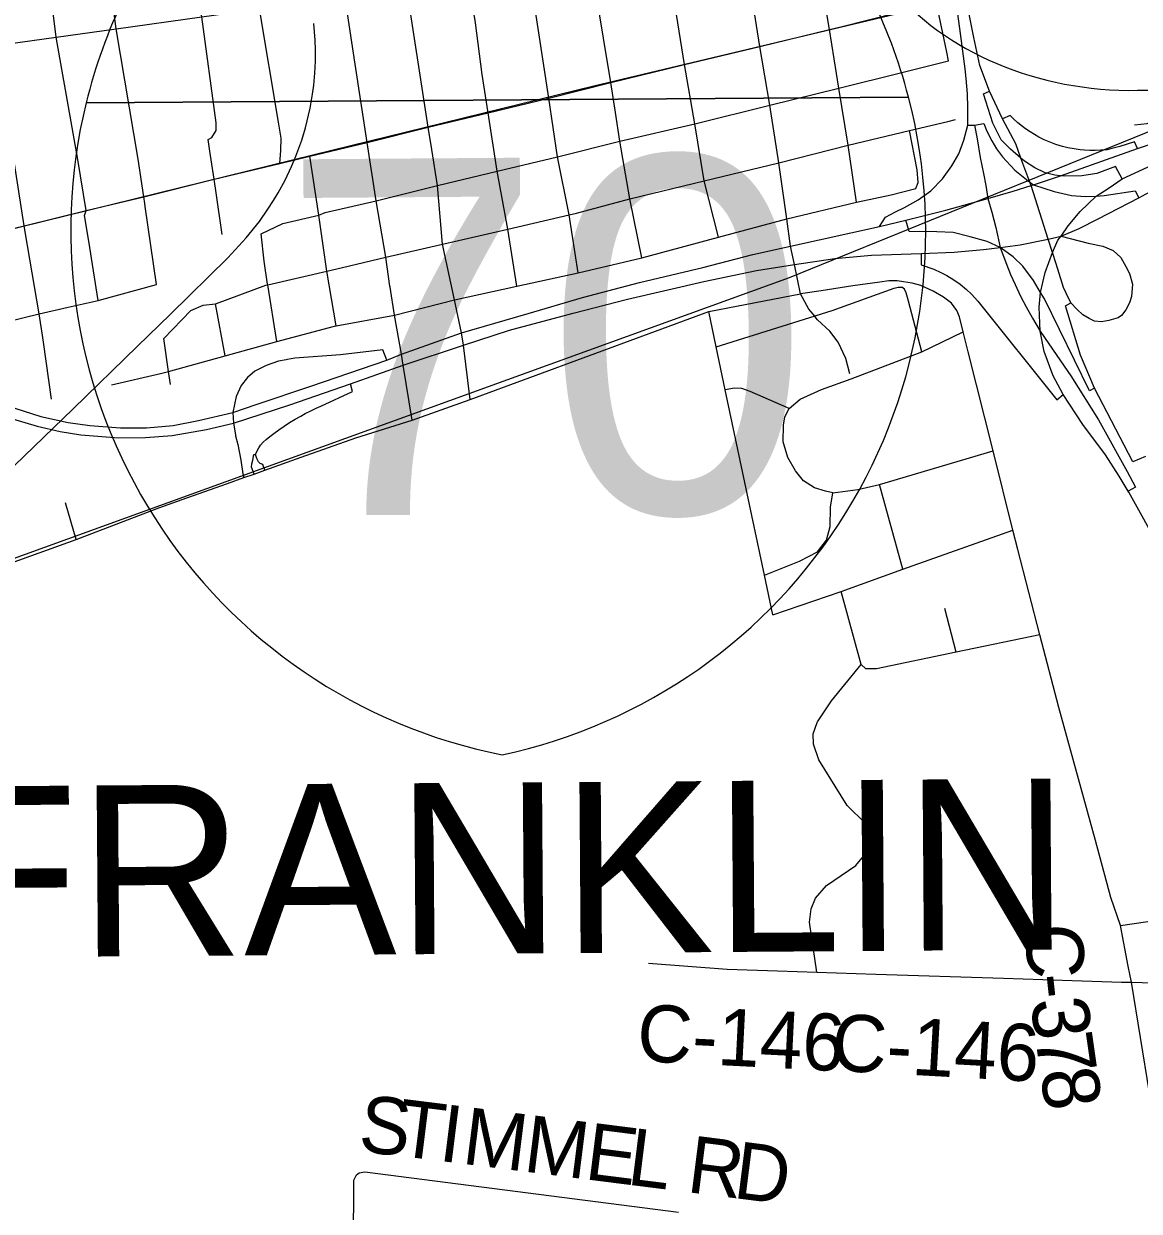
# Model space of a CAD drawing. Extents: x 114604 to 551442, y 316898 to 567001.
# Drawn here: x 196136 to 202008, y 377544 to 383793 of the extents above; entities that cross this region are included whole.
import ezdxf

# ---------------------------------------------------------------- set-up
doc = ezdxf.new("R2010")
doc.units = 0
for name, color, linetype in [('_CIVIL_CONSTRUCTION', 7, 'Continuous'), ('GE_P_Alignment', 7, 'Continuous'), ('GE_P_Alignment_1000_Bearings', 7, 'Continuous'), ('GE_P_Alignment_100_Cardinal_Points', 7, 'Continuous'), ('GE_P_Alignment_500_Bearings', 7, 'Continuous'), ('GE_P_Alignment_500_Cardinal_Points', 7, 'Continuous'), ('GE_P_Alignment_500_Stations', 7, 'Continuous'), ('PM_P_CL_Double_Solid', 7, 'Continuous'), ('PM_X_Stop_Line', 7, 'Continuous')]:
    doc.layers.add(name, color=color, linetype=linetype)

msp = doc.modelspace()

# ---------------------------------------------------------------- linework, layer by layer
at = {"layer": '_CIVIL_CONSTRUCTION'}
msp.add_line((201647.1, 382325.2), (201622.9, 382375), dxfattribs=at)
for points in [[(201106.1, 383258.6), (201105.2, 383351.6), (201104, 383425), (201096.9, 383504.9), (201090.7, 383555), (201066.1, 383742.4), (201042.8, 383924.5)], [(201554.2, 382579.4), (201550.7, 382589.9), (201527.6, 382659.2), (201438.2, 382942), (201432.2, 382960.2), (201384.9, 383085.9), (201358.1, 383161.1), (201288.2, 383292), (201219.9, 383438.6), (201169.1, 383572.5), (201136.7, 383720.6), (201112.4, 383843.5)], [(200641.3, 382726), (200672.3, 382774.5), (200724.1, 382802.9), (200771.7, 382826.1), (200844.1, 382866.1), (200910.3, 382914.3), (200972.1, 382977.1), (201021.5, 383046), (201057.4, 383108.6), (201083.9, 383179.5), (201106.1, 383258.6)], [(201596.2, 382675.5), (201738.9, 382637.5), (201815.3, 382623.3), (201869.7, 382599), (201910.3, 382562.2), (201936.5, 382516.1), (201956.4, 382479.1), (201971.9, 382422.4), (201967.4, 382358.3), (201956.9, 382323.8), (201936.4, 382287.2), (201914.3, 382258), (201897.5, 382245.5), (201847, 382231.7), (201808.9, 382224.4), (201772.9, 382227.7), (201743.9, 382241.3), (201711.3, 382260.8), (201681, 382288.4), (201647.1, 382325.2)], [(201622.9, 382375), (201608.3, 382404.8), (201579.9, 382500.7), (201554.2, 382579.4)]]:
    msp.add_lwpolyline(points, dxfattribs=at)
at = {"layer": 'GE_P_Alignment'}
for p, q in [((196464.6, 383376.2), (200793, 383407.4)), ((200793, 383407.4), (196464.6, 383376.2)), ((200793, 383407.4), (196464.6, 383376.2))]:
    msp.add_line(p, q, dxfattribs=at)
for centre, start, end in [((198071.2, 382698.1), 14.60676, 38.74445), ((199196.3, 382706.2), 142.08231, 166.21999), ((198071.2, 382698.1), 281.95035, 14.60675), ((199196.3, 382706.2), 166.22, 258.87639)]:
    msp.add_arc(centre, 2812.7, start, end, dxfattribs=at)
at = {"layer": 'GE_P_Alignment_1000_Bearings'}
msp.add_line((195789.4, 382643.8), (197558.4, 383078.4), dxfattribs=at)
for points in [[(197558.4, 383078.4), (199137.1, 383466.2), (201059.6, 383925.5), (201907.5, 384098.8), (202082.9, 384051.5), (202664.3, 384138.9), (202530.8, 385194)], [(203929.1, 383849.4), (203889.4, 383842.5), (203343.8, 383747.1), (200165.3, 382456.3), (196041.6, 380963.5)], [(195981.6, 381368.1), (196396.9, 381765.9), (196735.1, 382095.9), (196907.6, 382263.2), (197209.9, 382561.4), (197306.8, 382666.6), (197376.2, 382752.5), (197421, 382816.6), (197450.7, 382863), (197475.8, 382903.9), (197513, 382970.3), (197544.7, 383042), (197559.6, 383075.5), (197568.8, 383096.9), (197600.1, 383180.5), (197619.7, 383244.6), (197644.4, 383348), (197655.9, 383422.1), (197662.9, 383469.4), (197668.6, 383532.6), (197672.5, 383596.5), (197671.6, 383655.5), (197670.1, 383706), (197663.4, 383794.6)]]:
    msp.add_lwpolyline(points, dxfattribs=at)
at = {"layer": 'GE_P_Alignment_100_Cardinal_Points'}
for p, q in [((200377.3, 383762.6), (200429.5, 383775.6)), ((196834.7, 382420.1), (196775.6, 382831.3)), ((200152, 382767.2), (200520.2, 382853.8)), ((197196.5, 382045.5), (197144.8, 382319.4)), ((196282.9, 381817.5), (196239.6, 382116.5)), ((197348.5, 381423.5), (197405.7, 381443.8)), ((200763.7, 380921.9), (200641, 381368.3)), ((196412.7, 381079.2), (196356.7, 381271.2)), ((200544.5, 380421), (200438.8, 380806)), ((201044.3, 380485.4), (200984.7, 380716.4))]:
    msp.add_line(p, q, dxfattribs=at)
for points in [[(199388.8, 382560.8), (199326.4, 382872.1), (199273.8, 383175.6), (199250.2, 383325.6), (199226.5, 383483.4), (199149.6, 383953), (199124, 384163), (199097.7, 384369.4), (199053.9, 384588.3), (198958.3, 385125.3), (198875.4, 385647.3), (198845, 385831.7)], [(199055.1, 382482.4), (199006.6, 382787), (198946.3, 383093.4), (198899.8, 383402.1), (198791.5, 384113), (198725.9, 384536.6), (198635.5, 385074.8), (198553.1, 385592.3), (198525.4, 385783.2)], [(198732.2, 382411.3), (198684.8, 382712.4), (198628.3, 383016.4), (198580.9, 383324.3), (198549, 383526.3), (198513.9, 383797), (198469.6, 384066.4), (198400, 384489), (198314, 385025.8), (198305.5, 385074.8), (198233.5, 385543.8), (198206, 385731.1)], [(198486.8, 381815.9), (198450, 382102), (198441.2, 382165.8), (198403.3, 382339.5), (198340.5, 382632.6), (198313.7, 382941.2), (198283.7, 383131.1), (198265.4, 383248.2), (198147.1, 384013.3), (198078.2, 384433.9), (197994.4, 384975.3), (197914.2, 385491.6), (197879.1, 385681)], [(197484.6, 383057.6), (197489.4, 383125.4), (197490.6, 383191.4), (197477, 383274.6), (197376.2, 383871.3), (197317.3, 384317.7), (197229.1, 384855.4), (197148.1, 385375.8), (197121.1, 385563.4)], [(196528, 382337.1), (196478.8, 382649.3), (196455.3, 382783.7), (196464.6, 382810.7), (196420.2, 383077.8), (196306.8, 383722.2), (196253.8, 384147.4), (196166.9, 384689.1), (196085.5, 385207.8), (196061, 385394.6)], [(196775.6, 382831.3), (196773.4, 382846.8), (196767.9, 382882.3), (196738.8, 383080.1), (196623.4, 383766.3), (196566, 384198.4), (196479.7, 384738.6), (196398.2, 385257.7), (196374.4, 385442.8)], [(196239.6, 382116.5), (196235.9, 382141.4), (196217.7, 382266.3), (196155.2, 382625.3), (196137.9, 382730.2), (195989.6, 383677.9), (195933.2, 384045.1), (195925.1, 384097.7), (195834.8, 384636.3), (195754.1, 385155.2), (195722.5, 385342.7)], [(197123.2, 383077.3), (197116, 383123.2), (197106.7, 383183.5), (197126.4, 383194.1), (197149.2, 383230.6), (197148.9, 383272.3), (197072.9, 383829), (196995.1, 384267.9), (196904.7, 384805.2), (196834.3, 385268.8), (196821.6, 385296.5), (196816.1, 385299)], [(200010.8, 383674), (199946.6, 384083.7), (199911.3, 384286.3), (199879.8, 384494.6), (199846.9, 384708.5), (199806.5, 384936.3), (199791.5, 385033.8)], [(200377.3, 383762.6), (200313.9, 384139.8), (200280.5, 384339.2), (200246.2, 384553.7), (200212.2, 384767.5)], [(199793.9, 382670.3), (199718.1, 382966.1), (199668.2, 383267), (199614.7, 383578.3), (199544.4, 384018.3), (199514.6, 384222.4), (199480.4, 384431.2), (199444, 384650.4)], [(201982.2, 383260.3), (202049.5, 383268.7), (202120.6, 383306), (202173.7, 383372.3), (202242.7, 383478.7), (202355.3, 383598), (202443.6, 383745.4), (202550.2, 383898.1), (202646.5, 384023.8), (202669.6, 384075.2), (202668.9, 384134.5)], [(200429.5, 383775.6), (200742.2, 383853.8), (200940.6, 383902.1), (201042.8, 383924.5), (201094.2, 383935.8), (201478.9, 384011.9), (201532.8, 384022.4)], [(198063.3, 382411.8), (198041.8, 382564.5), (197991.3, 382861.6), (197943.9, 383168.6), (197881.1, 383580.5), (197822.4, 383963.6)], [(195660.6, 383619.4), (195989.6, 383677.9), (196306.8, 383722.2), (196623.4, 383766.3), (197072.9, 383829), (197376.2, 383871.3), (197531.8, 383893)], [(200425.6, 383454.7), (200757.5, 383536.1), (201004.5, 383597), (200995.5, 383642.9), (200940.6, 383902.1)], [(197943.9, 383168.6), (198265.4, 383248.2), (198580.9, 383324.3), (198899.8, 383402.1), (199226.5, 383483.4), (199614.7, 383578.3), (200010.8, 383674), (200377.3, 383762.6)], [(200520.2, 382853.8), (200476.4, 383154.8), (200425.6, 383454.7), (200377.3, 383762.6)], [(200224.3, 382372.4), (200193.4, 382525.3), (200172.6, 382623), (200152, 382767.2), (200111.5, 383061.8), (200063.4, 383364.5), (200010.8, 383674)], [(199273.8, 383175.6), (199668.2, 383267), (200063.4, 383364.5), (200425.6, 383454.7)], [(196872.9, 382136.4), (197015.6, 382283.2), (197080.9, 382311.2), (197144.8, 382319.4), (197150.5, 382320.1), (197409.6, 382416.9), (197420.1, 382419.4), (197731.3, 382491.5), (197813.7, 382510.6), (198041.8, 382564.5), (198340.5, 382632.6), (198684.8, 382712.4), (199006.6, 382787), (199045.7, 382796.3), (199326.4, 382872.1), (199718.1, 382966.1), (200111.5, 383061.8), (200476.4, 383154.8), (200797.8, 383230.6), (200999.8, 383278.3), (201041.4, 383289.1)], [(200520.2, 382853.8), (200701.4, 382892.5), (200832.2, 382926.4), (200843.3, 382956.9), (200839.3, 383023.7), (200797.8, 383230.6)], [(195814.7, 382651.5), (196137.9, 382730.2), (196464.6, 382810.7), (196767.9, 382882.3), (197139, 382975.3), (197484.6, 383057.6), (197642.4, 383096.1), (197943.9, 383168.6)], [(197385.8, 382687.4), (197499.1, 382742.6), (197688.9, 382785.7), (197723.5, 382799.8), (197991.3, 382861.6), (198313.7, 382941.2), (198628.3, 383016.4), (198946.3, 383093.4), (199273.8, 383175.6)], [(197181.2, 382683.5), (197149.4, 382903.7), (197139, 382975.3), (197123.2, 383077.3)], [(197780, 382203.8), (197731.3, 382491.5), (197688.9, 382785.7), (197642.4, 383096.1)], [(196597.8, 381893), (196856.2, 381952.7), (196876.9, 381957.4), (196898.1, 381963.3), (197196.5, 382045.5), (197468.9, 382120.6), (197771.3, 382201.9), (197780, 382203.8), (198087.9, 382259.5), (198403.3, 382339.5), (198732.2, 382411.3), (199055.1, 382482.4), (199388.8, 382560.8), (199793.9, 382670.3), (200152, 382767.2)], [(197468.9, 382120.6), (197420.1, 382419.4), (197419.4, 382423.2), (197401.9, 382543.3), (197385.8, 382687.4)], [(195717.6, 382149), (195884.9, 382186.6), (196217.7, 382266.3), (196370.2, 382301.3), (196528, 382337.1), (196834.7, 382420.1)], [(198087.9, 382259.5), (198064, 382406.7), (198063.3, 382411.8)], [(199781, 382092.8), (200390.7, 382284.6), (200717.1, 382402), (200738.4, 382406.9), (200757.5, 382407)], [(200863.5, 382066.6), (200792.9, 382333.6), (200788.2, 382352.4), (200781.3, 382377.1), (200772, 382395.9), (200757.5, 382407)], [(197405.7, 381443.8), (197596.4, 381511.4), (197884.1, 381613.5), (198180.5, 381707.4), (198486.8, 381815.9), (199741.6, 382278.7), (200224.3, 382372.4)], [(200484.8, 381950.6), (200463.8, 382030.9), (200423.4, 382116.9), (200379.9, 382174.5), (200314.8, 382234.2), (200290.5, 382264.6), (200268.9, 382291.7), (200224.3, 382372.4)], [(200079.7, 380681.7), (200035.2, 380891.9), (199829, 381865.7), (199781, 382092.8), (199741.6, 382278.7)], [(198180.5, 381707.4), (198133.4, 381996.8), (198124.1, 382053.9), (198087.9, 382259.5)], [(200164.5, 381767.7), (200223.5, 381816.8), (200334.7, 381869.1), (200492.1, 381924.6), (200863.5, 382066.6), (201081.2, 382171.2)], [(196908.3, 381893.7), (196898.1, 381963.3), (196872.9, 382136.4)], [(200035.2, 380891.9), (200218.9, 380964.3), (200314, 381014.8), (200361.2, 381076.2), (200380.5, 381148.1), (200382.2, 381248.4), (200395.5, 381324.4), (200355.6, 381333.1), (200297.7, 381350.1), (200240.2, 381387.2), (200199, 381440.1), (200158.1, 381511), (200133.4, 381593.7), (200134.9, 381679.9), (200141.7, 381724), (200164.5, 381767.7), (199959.5, 381857.5), (199915.7, 381874.3), (199877.6, 381874.9), (199829, 381865.7)], [(200395.5, 381324.4), (200526.2, 381342.2), (200641, 381368.3), (201238, 381545.2)], [(196067.3, 380954.6), (196412.7, 381079.2), (196846.6, 381245.5), (196994.9, 381298.1), (197209.1, 381374.1), (197295, 381404.5), (197348.5, 381423.5)], [(200079.7, 380681.7), (200438.8, 380806), (200763.7, 380921.9), (201342.4, 381128.4)], [(201485, 380577.7), (201044.3, 380485.4), (200624.3, 380397.5), (200568.1, 380398.5), (200544.5, 380421)], [(200311.1, 378802), (200272.4, 379065.5), (200280.3, 379136), (200303, 379191.8), (200362.4, 379258.5), (200516.2, 379362.6), (200558.9, 379413.3), (200586.8, 379482.9), (200566.1, 379583.6), (200469.5, 379679.8), (200321.2, 379919.2), (200292.6, 380001.9), (200291.5, 380056.1), (200312.6, 380116), (200314.7, 380119), (200388.7, 380229), (200544.5, 380421)], [(201908.9, 379046.8), (202184.1, 379088.5), (202356.3, 379113.9)]]:
    msp.add_lwpolyline(points, dxfattribs=at)
at = {"layer": 'GE_P_Alignment_500_Bearings'}
for p, q in [((200103.1, 378808.8), (200311.1, 378802)), ((200311.1, 378802), (200414.5, 378798.6)), ((200414.5, 378798.6), (200621.4, 378791.9)), ((200621.4, 378791.9), (201294, 378770.2)), ((201294, 378770.2), (201707.8, 378756.8)), ((201707.8, 378756.8), (201863, 378751.8)), ((201863, 378751.8), (201914.7, 378750.1))]:
    msp.add_line(p, q, dxfattribs=at)
for points in [[(201107.3, 382066.9), (201081.2, 382171.2), (201062.2, 382251.4), (201047, 382283.2), (201019.6, 382322.6), (200977.8, 382353.5), (200922.4, 382385.4), (200858.8, 382415.1), (200812, 382427.4), (200766.8, 382435.2), (200733.2, 382439.6), (200690.3, 382439.3), (200642.9, 382433.2), (200499.4, 382413.6), (200332.9, 382387.3), (200224.3, 382372.4)], [(201950, 378833.7), (201908.9, 379046.8), (201858.7, 379195.2), (201777.9, 379494.4), (201584.7, 380195), (201485, 380577.7), (201368.1, 381026), (201342.4, 381128.4), (201238, 381545.2), (201107.3, 382066.9)], [(199424.6, 378850.2), (199838, 378817.5), (200103.1, 378808.8)], [(202061.2, 378167.5), (201966.5, 378748.5), (201950, 378833.7)], [(201914.7, 378750.1), (201966.5, 378748.5), (202365.2, 378736.9), (202907.9, 378717.7), (203220.9, 378708.3), (203327.6, 378702.4), (203333, 378702.8)], [(197869.8, 377101.6), (197873.5, 377679.2), (197873.6, 377707.4), (197887.7, 377735.6), (197901.8, 377745.6), (197932, 377751.5), (199582.9, 377539.4)]]:
    msp.add_lwpolyline(points, dxfattribs=at)
at = {"layer": 'GE_P_Alignment_500_Cardinal_Points'}
msp.add_line((201997.9, 383442.8), (202215.4, 383444.3), dxfattribs=at)
for points in [[(201917.2, 382977.2), (201882.9, 383042.3), (201785, 383004.5), (201705.6, 382992.1), (201612.6, 382990.5), (201593.5, 382992.8), (201563.5, 382996.5), (201512.3, 383008.9), (201458.9, 383034.1), (201403.3, 383069.9), (201384.9, 383085.9), (201330.4, 383133.4), (201281, 383182), (201237.8, 383269.1), (201187.7, 383424.3), (201219.9, 383438.6)], [(201140.8, 383259.7), (201190.5, 383267.5), (201204.7, 383228.2), (201231.7, 383177.5), (201256.3, 383134.8), (201287.9, 383092.2), (201352.4, 383022.1), (201432.2, 382960.2), (201450.6, 382946), (201559.4, 382910.8), (201650.7, 382889.9), (201725.2, 382883.2), (201781.5, 382886.4), (201823.5, 382888.7), (201986.4, 382913.9), (202005.2, 382876.1)], [(201999, 383135.8), (201982.9, 383171.8), (201905.4, 383146.4), (201862.6, 383136.1), (201838.2, 383130), (201806, 383126.9), (201776, 383125.6), (201747.8, 383125.8), (201719.5, 383127.2), (201696.7, 383129.4), (201664.4, 383133.9), (201631.5, 383140.4), (201603.9, 383147.2), (201569.5, 383157.7), (201533.6, 383171.1), (201508, 383182.3), (201479.3, 383196.6), (201455.9, 383209.7), (201432.8, 383224), (201409.5, 383239.9), (201393.2, 383252), (201368.2, 383272.2), (201348.4, 383290), (201327.6, 383310.4), (201288.2, 383292)], [(201106.1, 383258.6), (201140.8, 383259.7), (201154, 383187.3), (201170.9, 383089), (201187.7, 383004.6), (201199.8, 382941), (201210.6, 382874), (201232.1, 382801.1), (201253.5, 382721.3), (201275.1, 382615.4), (201308.3, 382527.2), (201330.5, 382474.2), (201354.5, 382420.4), (201383.4, 382360.1), (201412.8, 382302.8), (201445, 382244), (201485.9, 382175.1), (201573.7, 382046.3), (201647.9, 381939.3), (201792.8, 381707.9), (201943.8, 381436.5), (201987.4, 381354.6), (201949.4, 381332.4)], [(201772.3, 381875.9), (201745.1, 381862.1), (201508.3, 382344.7), (201487.7, 382379.3), (201450.5, 382441.8), (201394.3, 382517.9), (201343.6, 382567), (201275.1, 382615.4), (201206.8, 382647.5), (201116.9, 382671.6), (201028.9, 382693.9), (200943, 382697.1), (200795.9, 382700), (200778.9, 382760.2)], [(200859.7, 382584.4), (200860.6, 382523.9), (200926.2, 382500.7), (200964.1, 382484.2), (200995.6, 382467.9), (201031.6, 382446.2), (201064.8, 382422.8), (201098.9, 382394.8), (201125.5, 382369.5), (201158.8, 382333), (201574.5, 381814.6), (201607.2, 381841.1)], [(202039.9, 381516.2), (201974.5, 381487.4), (201772.3, 381875.9), (201698.4, 382048.7), (201620.1, 382309.3), (201647.1, 382325.2)], [(198047.6, 382023.3), (198025.4, 382077.6), (197804.2, 382050.8), (197563.8, 382033.7), (197523.8, 382026.2)], [(197523.8, 382026.2), (197518, 382025.1), (197477.2, 382016.9), (197412.6, 381995.1), (197351.7, 381964.1), (197314.4, 381931.9), (197281.4, 381889.9), (197254, 381831.4), (197236.5, 381747.9), (197239.7, 381690.9), (197249.9, 381629.8), (197251.2, 381624.7)], [(197405.7, 381443.8), (197395.2, 381473.6), (197381.1, 381478.7), (197371.6, 381487.7), (197362.9, 381504.4), (197356.8, 381526.5), (197365.7, 381549.2), (197373.8, 381561.5), (197382.7, 381575.2), (197396.3, 381590.5), (197411.8, 381605.4), (197431, 381620.9), (197452, 381636.9), (197479.1, 381656.6), (197507.2, 381675.8), (197535.7, 381694.2), (197564.1, 381711.4), (197593.9, 381728.4), (197617.7, 381741.1), (197646.7, 381755.8), (197676, 381769.6), (197700.6, 381780.6), (197866.2, 381856.9), (197855.4, 381898.4)], [(197251.2, 381624.7), (197263.5, 381578.5), (197278.6, 381496.6), (197288.9, 381423.7), (197295, 381404.5)], [(197348.5, 381423.5), (197335.8, 381459.1), (197337.3, 381476.6), (197341.2, 381497), (197347.8, 381526.5), (197356.8, 381526.5)]]:
    msp.add_lwpolyline(points, dxfattribs=at)
msp.add_ellipse((201972.2, 384660.8), major_axis=(1522.8, 11), ratio=0.8, start_param=2.702327, end_param=4.723529, dxfattribs=at)
at = {"layer": 'GE_P_Alignment_500_Stations'}
for points in [[(201949.4, 381332.4), (201902.7, 381412.6), (201829.8, 381523.6), (201711.6, 381683.7), (201607.2, 381841.1), (201555.3, 381939.5), (201506.8, 382069), (201485.9, 382175.1), (201480.4, 382302), (201487.7, 382379.3), (201512, 382483.2), (201550.7, 382589.9), (201579.3, 382653.3), (201596.2, 382675.5), (201632.8, 382730.1), (201696.2, 382805.5), (201781.5, 382886.4), (201849.5, 382930.3), (201917.2, 382977.2), (202538.4, 383263), (202595.4, 383306), (202658.2, 383353.6)], [(196088.7, 381770.8), (196226.6, 381726.6), (196369.4, 381695.2), (196484.4, 381679.3), (196645.7, 381666.7), (196782.3, 381666.7), (196922.9, 381678.9), (197056.2, 381704.9), (197236.5, 381747.9), (197365.5, 381790.5), (197646.9, 381885.6), (198047.6, 382023.3), (198124.1, 382053.9), (198441.2, 382165.8), (198790.8, 382269), (199076.4, 382352.5), (199377.4, 382431.1), (199710.4, 382509.9), (199974.2, 382579.4), (200172.6, 382623), (200641.3, 382726), (200778.9, 382760.2), (200989.4, 382812.5), (201210.6, 382874), (201344.3, 382911.2), (201438.2, 382942), (201450.6, 382946), (201593.5, 382992.8), (201999, 383135.8), (202325.3, 383245)], [(196076.6, 381713.8), (196206.2, 381674.5), (196327.3, 381647.6), (196437.2, 381628.9), (196636, 381613.6), (196776.4, 381616.1), (196916.7, 381625.4), (197098.5, 381657.3), (197239.7, 381690.9), (197536.8, 381786.9), (197855.4, 381898.4), (198133.4, 381996.8), (198450, 382102), (198692.7, 382180.2), (199028.8, 382269.3), (199314.4, 382344.2), (199715.4, 382436), (199992.3, 382494.3), (200193.4, 382525.3), (200404.9, 382557), (200598, 382574.9), (200859.7, 382584.4), (201034, 382590.2), (201187.4, 382604.6), (201275.1, 382615.4), (201380.4, 382630.1), (201527.6, 382659.2), (201596.2, 382675.5), (201691.3, 382714.8), (201791.9, 382766.7), (202005.2, 382876.1), (202198.9, 382981.7)], [(202942.7, 379494.2), (202806.9, 379748.8), (202290.4, 380721.9), (201952.2, 381328), (201949.4, 381332.4)]]:
    msp.add_lwpolyline(points, dxfattribs=at)

# ---------------------------------------------------------------- texts
at = {"layer": 'GE_P_Alignment'}
msp.add_text('70', height=1875.11, rotation=0.41337, dxfattribs=at).set_placement((197492.3, 381203.8))
at = {"layer": 'GE_P_Alignment_500_Stations'}
msp.add_text('FRANKLIN', height=900.05, rotation=0.41329, dxfattribs=at).set_placement((195692.5, 378878.3))
at = {"layer": 'PM_P_CL_Double_Solid'}
for s, height, rotation, p in [('C', 300, 271.98648, (201410.7, 379052.6)), ('-', 300, 276.18226, (201420.9, 378782.4)), ('3', 300, 277.21472, (201434.9, 378654.1)), ('C-146', 300.02, 357.11123, (199359.3, 378334.8)), ('C-146', 300.02, 356.83687, (200382.4, 378285.1)), ('7', 300, 278.13094, (201458.8, 378465.5)), ('8', 300, 278.34844, (201485.1, 378281.4)), ('S', 300, 354.09518, (197892.3, 377858.7)), ('T', 300, 352.84022, (198091.9, 377838)), ('I', 300, 352.812, (198314.5, 377810.1)), ('M', 300, 352.81115, (198436.8, 377794.7)), ('M', 300, 352.80915, (198759.8, 377753.9)), ('E', 300, 352.81019, (199082.9, 377713.2)), ('L', 300, 352.80995, (199305.5, 377685.1)), ('R', 300, 352.81108, (199619.9, 377645.4)), ('D', 300, 352.81152, (199864.4, 377614.6))]:
    msp.add_text(s, height=height, rotation=rotation, dxfattribs=at).set_placement(p)
at = {"layer": 'PM_X_Stop_Line'}
for s, rotation, p in [('-', 0.41337, (198637.3, 382196)), ('.', 0.41337, (198637.3, 382196)), (',', 0.41337, (198637.3, 382196)), ('70', 0.41338, (198434.5, 381987.5))]:
    msp.add_text(s, height=1, rotation=rotation, dxfattribs=at).set_placement(p)

doc.saveas('drawing.dxf')
